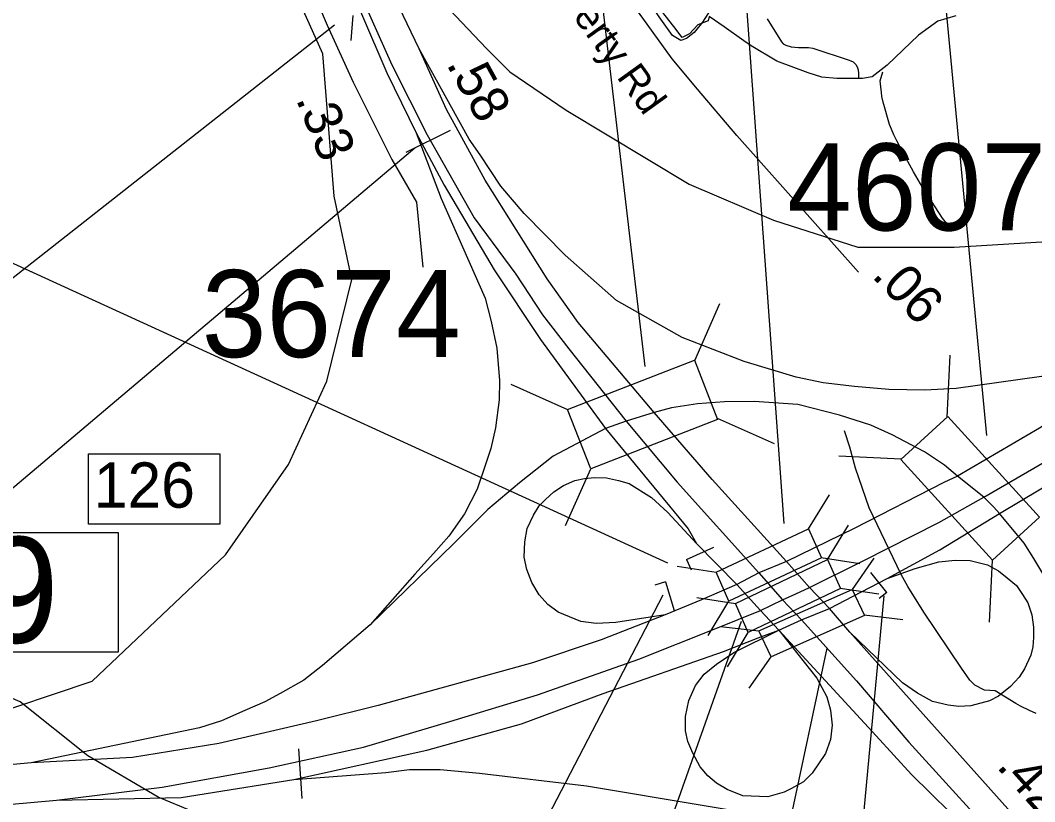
# Model space of a CAD drawing. Extents: x 1662474 to 1856135, y 779280 to 917889.
# Drawn here: x 1774994 to 1778351, y 818561 to 821147 of the extents above; entities that cross this region are included whole.
import ezdxf

# ---------------------------------------------------------------- set-up
doc = ezdxf.new("R2010")
doc.units = 0
for name, color, linetype in [('Cogo Default Point CELL', 7, 'Continuous'), ('Exist Boundary Political City Limit New', 7, 'Continuous'), ('Exist Hydrographic Creek Single Shore', 7, 'Continuous'), ('Exist Hydrographic Misc Water Feature', 7, 'Continuous'), ('Exist Hydrographic Pond Under 1500 Sq Ft', 7, 'Continuous'), ('Exist Road Primary Interstate Divided Center Attributed', 7, 'Continuous'), ('Exist Road Primary Interstate Interchange CELL', 7, 'Continuous'), ('Exist Road Primary Interstate Ramp 1 Lane Attributed', 7, 'Continuous'), ('Exist Road Primary Interstate Structure Cantilever Sign Number Label', 7, 'Continuous'), ('Exist Road Primary Interstate Structure Ovrhead Sign CELL', 7, 'Continuous'), ('Exist Road Primary Interstate Structure Standard Bridge CELL', 7, 'Continuous'), ('Exist Road Primary Interstate Structure Standard Bridge Number Label', 7, 'Continuous'), ('Exist Road Primary US Divided Attributed', 7, 'Continuous'), ('Exist Road Primary US Mileage Hundredths English Label', 7, 'Continuous'), ('Exist Road Primary US Structure Culvert CELL', 7, 'Continuous'), ('Exist Road Primary US Structure Culvert Number Label', 7, 'Continuous'), ('Exist Road Secondary Mileage Tenths English Label', 7, 'Continuous'), ('Exist Road Secondary Type 51 Attributed', 7, 'Continuous'), ('Exist Road Secondary Type 51 Label', 7, 'Continuous'), ('Map Preparation Boundary City Limit Buffer Line', 7, 'Continuous'), ('Prop Horizontal Alignment Curve and Spiral Data', 7, 'Continuous')]:
    doc.layers.add(name, color=color, linetype=linetype)

msp = doc.modelspace()

# ---------------------------------------------------------------- linework, layer by layer
at = {"layer": 'Exist Boundary Political City Limit New'}
for points in [[(1772196.2, 818991.6), (1773286.4, 818790.4), (1773766.4, 818750.8), (1774564, 818780.8), (1774850.2, 818832.6), (1775231.4, 818959.6), (1775672.4, 819377.9), (1775881.6, 819676.7), (1776008.6, 819953.1), (1776090.9, 820289.2), (1776032.2, 820565.1), (1775994.9, 821035.6), (1775881.6, 821290.1)], [(1776413.9, 821182.9), (1776536, 821053.4), (1776613.2, 820976.2), (1776800.1, 820849.2), (1777207.5, 820605.2), (1777486.6, 820485.7), (1777765.8, 820396), (1778084.6, 820396), (1778573, 820425.9)]]:
    msp.add_lwpolyline(points, dxfattribs=at)
at = {"layer": 'Exist Hydrographic Creek Single Shore'}
msp.add_lwpolyline([(1778090.1, 821162.3), (1778030.2, 821143.9), (1777965.6, 821098.2), (1777862, 820998.8), (1777812.6, 820960.2), (1777780.6, 820954.7), (1777696.1, 820954.2), (1777645.8, 820959.4), (1777601.4, 820973.1), (1777497.5, 821012.2), (1777412.4, 821062.3), (1777388, 821078.8), (1777322.9, 821125), (1777273.9, 821159.4), (1777269.6, 821145.2), (1777235.5, 821132.4), (1777208.2, 821102.2), (1777183.8, 821090.4), (1777156.8, 821126.1), (1777062.8, 821247.3)], dxfattribs=at)
at = {"layer": 'Exist Hydrographic Misc Water Feature'}
for points in [[(1777465.3, 821151.8), (1777512.6, 821075.4), (1777518.6, 821069.4), (1777526.6, 821065.3), (1777544.4, 821059.1), (1777568.6, 821056.9), (1777584.6, 821056.8), (1777602.5, 821056.7), (1777616.6, 821054.6), (1777736.4, 821015.6), (1777750.1, 821009.4), (1777754.2, 821005.4), (1777760.1, 820999.4), (1777764, 820989.3), (1777766.1, 820983.3), (1777767.9, 820971.3), (1777767.7, 820957.3)], [(1778081.7, 820452.6), (1778063.8, 820468.7), (1778046, 820492.8), (1777996.6, 820567.3), (1777973, 820605.5), (1777949.2, 820645.8), (1777911.9, 820714), (1777894, 820748.2), (1777884.2, 820768.3), (1777876.4, 820786.4), (1777870.5, 820802.4), (1777849.1, 820876.6), (1777845.2, 820894.6), (1777843.4, 820908.6), (1777841.5, 820926.7), (1777839.7, 820946.7), (1777847.9, 820976.6)], [(1778220.1, 818928.6), (1778184, 818930.8), (1778152.2, 818947.2), (1778136.2, 818963.3), (1778108.7, 819003.5), (1777984.3, 819188.6), (1777930.7, 819273), (1777909.2, 819313.2), (1777803, 819534.2), (1777758.1, 819664.5), (1777738.6, 819734.7), (1777721, 819788.6)], [(1776298.3, 818405.1), (1776055.3, 818314.8), (1775930.5, 818314.1), (1775814.4, 818359.1), (1775673.3, 818483.4), (1775449.4, 818576.6), (1775217.3, 818712.6), (1774993.4, 818891.2), (1774818.5, 818966.9), (1774426.4, 818896.2), (1773960.3, 818941.8), (1773794.4, 819040.4), (1773603.3, 819191.9), (1773437.4, 819270.8), (1773154.3, 819273.3), (1772979.4, 819230.9), (1772695.4, 819233.4), (1772111.4, 819173.1), (1771869.4, 819099.3), (1771542.3, 818925.4), (1771208.3, 818853.5), (1770991.4, 818723.3)], [(1778355.4, 818853.2), (1778333.5, 818863.5), (1778303.7, 818877.8), (1778287.7, 818886.5), (1778220.1, 818928.6)]]:
    msp.add_lwpolyline(points, dxfattribs=at)
at = {"layer": 'Exist Hydrographic Pond Under 1500 Sq Ft'}
msp.add_lwpolyline([(1777069.9, 821215.8), (1776972.1, 821342.9), (1776916.6, 821422.8), (1776910.1, 821445.7), (1776916.6, 821473.4), (1776950.9, 821510.9), (1776993.3, 821540.2), (1777042.2, 821551.6), (1777083, 821551.6), (1777118.9, 821541.9), (1777174.3, 821494.6), (1777260.8, 821396.7), (1777282, 821354.4), (1777296.7, 821321.7), (1777301.6, 821277.7), (1777299.9, 821241.9), (1777286.9, 821196.2), (1777251, 821140.8), (1777223.3, 821106.5), (1777198.8, 821087), (1777179.2, 821080.4), (1777151.5, 821096.7), (1777107.5, 821158.7), (1777069.9, 821215.8)], dxfattribs=at)
at = {"layer": 'Exist Road Primary Interstate Divided Center Attributed'}
for points in [[(1778181.8, 819568.8), (1778382, 819684.3), (1778675, 819869.4), (1778911.5, 820028.8), (1779045.1, 820131.7), (1779155.5, 820224.7), (1779211.5, 820278.8)], [(1779011.6, 820254), (1778808.7, 820095.7), (1778592.8, 819941.4), (1778366.6, 819797.4), (1778095, 819638.3)], [(1778095, 819638.3), (1778049.6, 819617.2), (1777753, 819465), (1777529.3, 819355.8)], [(1775030.2, 818689.5), (1774755.6, 818664.6), (1774401.8, 818654.8), (1774236.4, 818657), (1773969.9, 818655.5), (1773677.8, 818676.8), (1773248.2, 818721.6), (1772945.4, 818772.8), (1772588.1, 818855.4), (1770485.8, 819434.2), (1769995.6, 819585.3)], [(1777605.6, 819269.7), (1777782.6, 819358.4), (1778033.2, 819484.7), (1778181.8, 819568.8)], [(1770005.4, 819481.6), (1771280.3, 819110.1), (1772272.1, 818811.5), (1773053.3, 818627.1), (1773325.4, 818592), (1773623.8, 818556.9), (1773935.9, 818540.9), (1774187.6, 818536.6), (1774601.5, 818532.3), (1774878.8, 818545.1), (1775113.5, 818566.5)], [(1777529.3, 819355.8), (1777437.3, 819318.9)], [(1777437.3, 819318.9), (1777365, 819279.6)], [(1777365, 819279.6), (1777247.6, 819229.7), (1777127.9, 819179.9)], [(1777560.5, 819249.2), (1777605.6, 819269.7)], [(1777443.2, 819194.2), (1777516.1, 819229)], [(1777516.1, 819229), (1777560.5, 819249.2)], [(1775113.5, 818566.5), (1775463.4, 818609.1), (1775817.5, 818673.2), (1776129, 818741.5), (1776414.9, 818826.8), (1776704.9, 818914.5), (1777040.7, 819032.6), (1777295.9, 819134.6), (1777443.2, 819194.2)], [(1777127.9, 819179.9), (1776916.4, 819096.8), (1776688.4, 819021.3), (1776178.3, 818879.5), (1775973.7, 818828.3), (1775651.1, 818754.3), (1775365.3, 818707.3), (1775030.2, 818689.5)]]:
    msp.add_lwpolyline(points, dxfattribs=at)
at = {"layer": 'Exist Road Primary Interstate Interchange CELL'}
msp.add_lwpolyline([(1775219.3, 819712.4), (1775654.2, 819712.4), (1775654.2, 819479.2), (1775219.3, 819479.2)], close=True, dxfattribs=at)
at = {"layer": 'Exist Road Primary Interstate Ramp 1 Lane Attributed'}
for points in [[(1776008.6, 821497.7), (1776031.1, 821423.2), (1776065.8, 821322.1), (1776101.1, 821222.4), (1776123, 821168.4), (1776206.9, 820972.9), (1776303.2, 820774.5)], [(1779011.6, 820254), (1778556.4, 820016), (1778372.9, 819968.5), (1778090.3, 819928.8), (1777986.9, 819923.5), (1777867.9, 819925), (1777754.6, 819934.9), (1777650.4, 819946.9), (1777561.3, 819966.6), (1777389.1, 820017.9), (1777183.8, 820097.6), (1776966.4, 820220), (1776796.5, 820369.5), (1776660.7, 820507.5), (1776584.1, 820597.9), (1776515.5, 820701.5), (1776479, 820754), (1776313.4, 821053.2)], [(1776303.2, 820774.5), (1776386.4, 820557.1), (1776531.6, 820227.9), (1776551.9, 820150.1), (1776570.8, 820061.7), (1776579.1, 819955.2), (1776578, 819891.1), (1776565.9, 819798.9), (1776550.8, 819730.2), (1776533.8, 819680.3), (1776505.9, 819595), (1776463.6, 819514.2), (1776411.5, 819439.4), (1776361.6, 819382.8), (1776299.7, 819314.1), (1776151.7, 819146.4)], [(1776303.2, 820774.5), (1776396, 820601.7), (1776562.2, 820320.9), (1776715, 820090.8), (1776930.7, 819795.9)], [(1778233.9, 819515.2), (1778371.4, 819596.8), (1778641.4, 819767.7), (1778902.9, 819961.7), (1779106.8, 820111.2)], [(1778095, 819638.3), (1778051.9, 819675.3), (1777986.2, 819719.4), (1777878.9, 819775.5), (1777807.9, 819807.2), (1777704.4, 819840.5), (1777567.3, 819875.2), (1777422.3, 819885.9), (1777324.2, 819885), (1777235, 819877.5), (1777148.2, 819864.6), (1777091.2, 819848.8)], [(1777091.2, 819848.8), (1776998.3, 819820.1)], [(1776930.7, 819795.9), (1776757, 819704.5), (1776646, 819616.9), (1776541, 819527.8), (1776428.5, 819415.3), (1776151.7, 819146.4)], [(1776998.3, 819820.1), (1776930.7, 819795.9)], [(1776930.7, 819795.9), (1777204.3, 819463.8), (1777232, 819416)], [(1777127.9, 819179.9), (1776964.8, 819154.2), (1776899.8, 819151.2), (1776848.5, 819157.2), (1776773.2, 819188.7), (1776740, 819213.6), (1776710.5, 819246.1), (1776686.4, 819286.1), (1776669.8, 819329.9), (1776660.7, 819370.7), (1776663.7, 819421.3), (1776671.3, 819465.1), (1776691.7, 819508.9), (1776711.3, 819539.9), (1776731.7, 819561.8), (1776759.3, 819586.7), (1776791.7, 819607.1), (1776828.7, 819623.7), (1776860.5, 819630.5), (1776893.7, 819634.3), (1776933.6, 819633.4), (1776973, 819623.7), (1777008.5, 819613.9), (1777082.5, 819567.8), (1777136.1, 819518), (1777232, 819416)], [(1778181.8, 819568.8), (1778095, 819638.3)], [(1778233.9, 819515.2), (1778215.8, 819535.6), (1778181.8, 819568.8)], [(1777862.7, 819300.3), (1778036.3, 819394.2), (1778233.9, 819515.2)], [(1778549.6, 818853.7), (1778474.8, 819106.6), (1778435.6, 819200.3), (1778406.9, 819266.7), (1778348, 819365.7), (1778315.5, 819416.3), (1778233.9, 819515.2)], [(1777232, 819416), (1777365, 819279.6)], [(1777862.7, 819300.3), (1777955.6, 819332.4), (1778033.4, 819355.1), (1778087, 819360.4), (1778136.6, 819359.4), (1778195, 819345.3), (1778230.5, 819324.9), (1778260, 819302.2), (1778290.2, 819276.5), (1778309.8, 819247.1), (1778327.9, 819219.1), (1778340.8, 819179.1), (1778346.8, 819139.1), (1778346.8, 819104.4), (1778344.6, 819073.4), (1778338.1, 819046.2), (1778317, 819000.9), (1778298.9, 818973.7), (1778270.2, 818942), (1778230.5, 818911), (1778201.1, 818895.2), (1778139.1, 818878.5), (1778099.1, 818876.3), (1778064.4, 818880.8), (1778013, 818892.9), (1777962.8, 818920.8), (1777913.7, 818954.1), (1777738.9, 819122.5)], [(1777671.7, 819200.3), (1777749.9, 819241.2), (1777862.7, 819300.3)], [(1777365, 819279.6), (1777443.2, 819194.2)], [(1777443.2, 819194.2), (1777503.6, 819128.5)], [(1777578.5, 819162.6), (1777671.7, 819200.3)], [(1777503.6, 819128.5), (1777578.5, 819162.6)], [(1776151.7, 819146.4), (1775993.5, 819012), (1775931.9, 818962.9), (1775853.4, 818919.1), (1775802.8, 818891.9), (1775737.1, 818863.2), (1775659.3, 818828.5), (1775587.1, 818805.5), (1775030.2, 818689.5)], [(1775898.9, 818634.7), (1776339.4, 818731.8), (1776652, 818819.4), (1776922.8, 818918.9), (1777320.3, 819058.5), (1777435.6, 819103.6), (1777503.6, 819128.5)], [(1777384.7, 818580.2), (1777332.6, 818601.4), (1777297.8, 818622.5), (1777269.1, 818646.7), (1777243.4, 818676.9), (1777219.3, 818722.2), (1777202.7, 818760), (1777195.1, 818796.2), (1777195.1, 818843), (1777205.7, 818895.9), (1777228.3, 818945.8), (1777257, 818983.5), (1777297.8, 819016.7), (1777355.2, 819054.5), (1777503.6, 819128.5)], [(1777503.6, 819128.5), (1777629.4, 818969.9), (1777662.6, 818908), (1777674.7, 818864.2), (1777680.7, 818814.3), (1777674.7, 818767.5), (1777658.1, 818720.7), (1777614.3, 818655.8), (1777585.6, 818627.1), (1777546.3, 818604.4), (1777522.1, 818592.3), (1777467.7, 818577.2), (1777384.7, 818580.2)], [(1777503.6, 819128.5), (1777825.7, 818779.6), (1777942.8, 818651.2), (1778133.8, 818463.6), (1778251.6, 818349.9), (1778350.5, 818257.2), (1778477.6, 818126), (1778845.3, 817732.3)], [(1775898.9, 818634.7), (1776203.4, 818657.8), (1776282, 818668.3), (1776383.2, 818668.3), (1776513, 818656.1), (1776867.2, 818613.4), (1777646.7, 818483.6), (1777821.9, 818451.8), (1778018.3, 818399), (1778125.5, 818349.1), (1778229.8, 818291.7), (1778299.2, 818250.8), (1778366.2, 818200.6), (1778459.5, 818116.1), (1778819.7, 817742.2), (1778845.3, 817732.3)], [(1775113.5, 818566.5), (1775526.5, 818575), (1775898.9, 818634.7)]]:
    msp.add_lwpolyline(points, dxfattribs=at)
at = {"layer": 'Exist Road Primary Interstate Structure Cantilever Sign Number Label'}
for p, q in [((1777136.4, 819351.1), (1773272.2, 821117.4)), ((1777119.5, 819244.2), (1775301.5, 815749.8)), ((1777851.8, 819243), (1777391.3, 814318.4))]:
    msp.add_line(p, q, dxfattribs=at)
at = {"layer": 'Exist Road Primary Interstate Structure Ovrhead Sign CELL'}
for p, q in [((1776416.7, 820782.7), (1776269.7, 820709.2)), ((1776298.9, 820724.2), (1774869.8, 819515.6)), ((1775914.3, 818735.9), (1775925.2, 818571.8))]:
    msp.add_line(p, q, dxfattribs=at)
msp.add_lwpolyline([(1774015.4, 819451.6), (1775318.1, 819451.6), (1775318.1, 819056.6), (1774015.4, 819056.6)], close=True, dxfattribs=at)
at = {"layer": 'Exist Road Primary Interstate Structure Standard Bridge CELL'}
for p, q in [((1777225.6, 820021.8), (1777308.6, 820210.1)), ((1778060.8, 819833.3), (1778070.6, 820038.8)), ((1776616.8, 819942.6), (1776805.1, 819859.6)), ((1777300, 819829.9), (1777488.3, 819746.9)), ((1777908.5, 819694.9), (1777703, 819704.7)), ((1776798.3, 819475), (1776881.3, 819663.3)), ((1777602.3, 819463.7), (1777671.6, 819576.5)), ((1777665.4, 819362.5), (1777734.4, 819476.1)), ((1777644.2, 819369.7), (1777772.5, 819349.5)), ((1777747.2, 819263.3), (1777819.2, 819366.9)), ((1778201.1, 819155.2), (1778210.9, 819360.7)), ((1777167.8, 819340.9), (1777296.1, 819320.7)), ((1777707, 819268.3), (1777834.8, 819248.7)), ((1777232.4, 819236.9), (1777360.3, 819217.3)), ((1777269.7, 819111.6), (1777338.9, 819224.5)), ((1777786.4, 819179.4), (1777913.9, 819164.4)), ((1777310.7, 819141.4), (1777438.2, 819126.4)), ((1777333.8, 819007.3), (1777402.8, 819120.9)), ((1777406.3, 818936.8), (1777478.3, 819040.5))]:
    msp.add_line(p, q, dxfattribs=at)
for points in [[(1776805.1, 819859.6), (1777225.2, 820022.7), (1777301.4, 819826.4), (1776881.3, 819663.3)], [(1778210.9, 819360.7), (1777907.8, 819694.2), (1778063.6, 819835.8), (1778366.7, 819502.3)], [(1777296.1, 819320.7), (1777602.1, 819464.2), (1777644.9, 819367.9), (1777338.9, 819224.5)], [(1777360.3, 819217.3), (1777665.2, 819362.9), (1777707.7, 819266.5), (1777402.8, 819120.9)], [(1777438.2, 819126.4), (1777747, 819263.7), (1777787.2, 819177.8), (1777478.3, 819040.5)]]:
    msp.add_lwpolyline(points, close=True, dxfattribs=at)
at = {"layer": 'Exist Road Primary Interstate Structure Standard Bridge Number Label'}
for p, q in [((1777061.3, 820001.8), (1776593.6, 823988.9)), ((1777521.8, 819482.3), (1777234.6, 823461)), ((1778192.3, 819773.6), (1777888.2, 822958.2)), ((1777378.8, 819157.2), (1775975.5, 815183)), ((1777662.7, 819069.5), (1776814.9, 815110.7))]:
    msp.add_line(p, q, dxfattribs=at)
at = {"layer": 'Exist Road Primary US Divided Attributed'}
for points in [[(1776313.4, 821053.2), (1776155.1, 821384.8), (1776110.8, 821496.9), (1776091.6, 821551.5), (1776057.7, 821640), (1776002.3, 821803.1), (1775958.4, 821944.7), (1775788, 822470), (1775683.6, 822777), (1775414.4, 823612), (1775252.6, 824115.9), (1775140.6, 824450), (1775087.4, 824616.3)], [(1776008.6, 821497.7), (1776112, 821250.1), (1776222.9, 820999.2), (1776339.7, 820768.6), (1776495.8, 820492.9), (1776634.1, 820306.5), (1776721.5, 820172.8), (1776808.9, 820059.7), (1776998.3, 819820.1)], [(1777091.2, 819848.8), (1776839.7, 820147.1), (1776736.9, 820291.1), (1776532.3, 820618), (1776403.9, 820851.8), (1776313.4, 821053.2)], [(1777529.3, 819355.8), (1777283.5, 819627), (1777091.2, 819848.8)], [(1776998.3, 819820.1), (1777167, 819618.9), (1777437.3, 819318.9)], [(1777605.6, 819269.7), (1777529.3, 819355.8)], [(1777437.3, 819318.9), (1777516.1, 819229)], [(1777671.7, 819200.3), (1777605.6, 819269.7)], [(1777516.1, 819229), (1777578.5, 819162.6)], [(1777738.9, 819122.5), (1777671.7, 819200.3)], [(1777578.5, 819162.6), (1777760.9, 818961.6), (1777934.1, 818758.7), (1778279.6, 818379.3), (1778719.9, 817865.8), (1778845.3, 817732.3)], [(1779043.3, 817681.8), (1778803.4, 817931.5), (1777738.9, 819122.5)]]:
    msp.add_lwpolyline(points, dxfattribs=at)
at = {"layer": 'Exist Road Primary US Structure Culvert CELL'}
msp.add_line((1776088.3, 821080.1), (1776095.7, 821163.1), dxfattribs=at)
at = {"layer": 'Exist Road Primary US Structure Culvert Number Label'}
msp.add_line((1776033.3, 821131.2), (1773816.1, 819388.2), dxfattribs=at)
at = {"layer": 'Exist Road Secondary Type 51 Attributed'}
for points in [[(1777767.3, 820313.5), (1777364.6, 820765.8), (1777234.9, 820919.2), (1777151.2, 821019.4), (1776850.8, 821436.6), (1776814.9, 821491.7), (1776730, 821635.1), (1776662.7, 821749.2), (1776521.3, 822031.8)], [(1775804.9, 821825), (1775836, 821674.8), (1775913.5, 821392), (1775933.3, 821314.4), (1775952.3, 821266.2), (1776009.2, 821130.5), (1776095.6, 820942.5), (1776223.5, 820686.7), (1776305, 820545.1), (1776326.1, 820330.6)]]:
    msp.add_lwpolyline(points, dxfattribs=at)
at = {"layer": 'Map Preparation Boundary City Limit Buffer Line'}
for points in [[(1772196.2, 818991.6), (1773286.4, 818790.4), (1773766.4, 818750.8), (1774564, 818780.8), (1774850.2, 818832.6), (1775231.4, 818959.6), (1775672.4, 819377.9), (1775881.6, 819676.7), (1776008.6, 819953.1), (1776090.9, 820289.2), (1776032.2, 820565.1), (1775994.9, 821035.6), (1775881.6, 821290.1)], [(1776413.9, 821182.9), (1776536, 821053.4), (1776613.2, 820976.2), (1776800.1, 820849.2), (1777207.5, 820605.2), (1777486.6, 820485.7), (1777765.8, 820396), (1778084.6, 820396), (1778573, 820425.9)]]:
    msp.add_lwpolyline(points, dxfattribs=at)
at = {"layer": 'Prop Horizontal Alignment Curve and Spiral Data'}
for p, q in [((1777198.5, 819362.6), (1777288.4, 819403.2)), ((1777198.5, 819362.6), (1777213.7, 819328.8)), ((1777128.5, 819288.6), (1777093.1, 819277.7)), ((1777128.5, 819288.6), (1777157.6, 819194.3)), ((1777861.2, 819253.2), (1777808.9, 819319.3)), ((1777861.2, 819253.2), (1777836.4, 819233.5))]:
    msp.add_line(p, q, dxfattribs=at)

# ---------------------------------------------------------------- texts
at = {"layer": 'Cogo Default Point CELL'}
for s, p in [('4607', (1777531.5, 820451.7)), ('3674', (1775594.1, 820032.5))]:
    msp.add_text(s, height=288, dxfattribs=at).set_placement(p)
at = {"layer": 'Exist Road Primary Interstate Interchange CELL'}
msp.add_text('126', height=150, dxfattribs=at).set_placement((1775236.9, 819534.1))
at = {"layer": 'Exist Road Primary Interstate Structure Ovrhead Sign CELL'}
msp.add_text('S929', height=350, dxfattribs=at).set_placement((1774028, 819087.2))
at = {"layer": 'Exist Road Primary US Mileage Hundredths English Label'}
for s, rotation, p in [('.58', 298.78, (1776402, 821002.9)), ('.42', 311.7909, (1778221.5, 818676.3))]:
    msp.add_text(s, height=125, rotation=rotation, dxfattribs=at).set_placement(p)
at = {"layer": 'Exist Road Secondary Mileage Tenths English Label'}
for s, rotation, p in [('.33', 291.8013, (1775904.8, 820887)), ('.06', 313.8796, (1777808.5, 820299.4))]:
    msp.add_text(s, height=125, rotation=rotation, dxfattribs=at).set_placement(p)
at = {"layer": 'Exist Road Secondary Type 51 Label'}
msp.add_text('Liberty Rd', height=95, rotation=305.7486, dxfattribs=at).set_placement((1776721.6, 821297.7))

doc.saveas('drawing.dxf')
